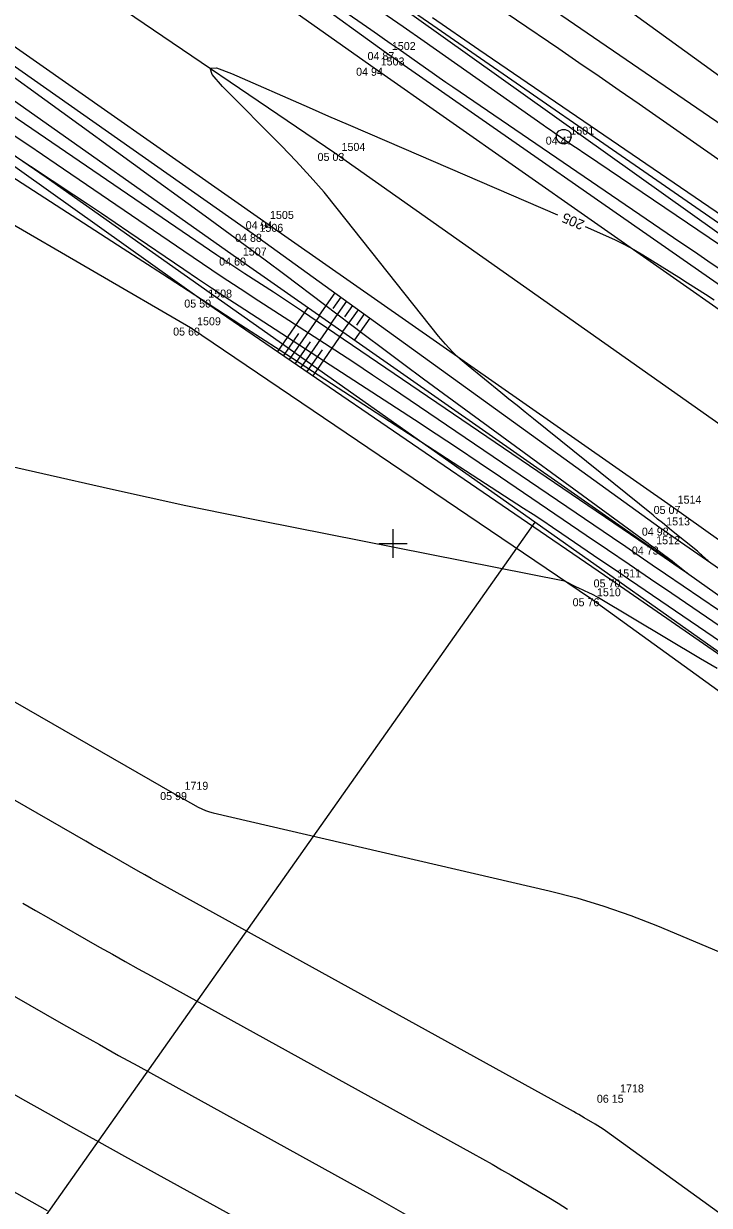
# Model space of a CAD drawing. Extents: x -711234 to -710007, y -1026313 to -1025448.
# Drawn here: x -710437.91 to -710413.94, y -1025673.16 to -1025631.82 of the extents above; entities that cross this region are included whole.
import ezdxf

# ---------------------------------------------------------------- set-up
doc = ezdxf.new("R2010")
doc.units = 0
for name, color, linetype in [('Ex_Contour Labels', 7, 'Continuous'), ('Ex_Major Contours', 7, 'Continuous'), ('Ex_Minor Contours', 7, 'Continuous'), ('Z_body', 7, 'Continuous'), ('Z_body_cisla', 7, 'Continuous'), ('Z_body_vysky_redukovane', 7, 'Continuous'), ('Z_hektometricka_sit', 7, 'Continuous'), ('Z_hrany_paty', 7, 'Continuous'), ('Z_katastr_hranice', 7, 'Continuous'), ('Z_komunikace', 7, 'Continuous'), ('Z_komunikace_osa', 7, 'Continuous'), ('Z_pole_rozhranni', 7, 'Continuous'), ('Z_site_kanalizace_znaky', 7, 'Continuous'), ('Z_technicke_srafy', 7, 'Continuous')]:
    doc.layers.add(name, color=color, linetype=linetype)

# ---------------------------------------------------------------- blocks, each defined once
blk = doc.blocks.new('POINT_DISPLAY')
blk.add_line((0, 0), (0, 0))
blk = doc.blocks.new('Z620')
for p, q in [((-0.25, 0.05), (-0.23, 0.13)), ((-0.25, -0.05), (-0.25, 0.05)), ((-0.23, 0.13), (-0.17, 0.2)), ((-0.17, 0.2), (-0.05, 0.25)), ((-0.05, 0.25), (0.05, 0.25)), ((0.05, 0.25), (0.17, 0.2)), ((0.17, 0.2), (0.23, 0.13)), ((0.23, 0.13), (0.25, 0.05)), ((0.25, 0.05), (0.25, -0.05)), ((-0.2, -0.17), (-0.25, -0.05)), ((-0.13, -0.23), (-0.2, -0.17)), ((-0.05, -0.25), (-0.13, -0.23)), ((0.05, -0.25), (-0.05, -0.25)), ((0.13, -0.23), (0.05, -0.25)), ((0.2, -0.17), (0.13, -0.23)), ((0.25, -0.05), (0.2, -0.17))]:
    blk.add_line(p, q)

msp = doc.modelspace()

# ---------------------------------------------------------------- linework, layer by layer
at = {"layer": 'Ex_Major Contours'}
for points in [[(-710438.701, -1025619.75), (-710429.792, -1025625.523), (-710429.149, -1025625.942), (-710428.508, -1025626.364), (-710427.87, -1025626.79), (-710427.234, -1025627.219), (-710424.694, -1025628.942), (-710424.059, -1025629.373), (-710423.424, -1025629.805), (-710422.79, -1025630.237), (-710422.157, -1025630.67), (-710419.201, -1025632.69), (-710418.498, -1025633.172), (-710417.796, -1025633.656), (-710417.096, -1025634.141), (-710416.396, -1025634.628), (-710408.524, -1025640.125)], [(-710413.918, -1025650.664), (-710413.957, -1025650.635), (-710413.995, -1025650.604), (-710414.032, -1025650.572), (-710414.068, -1025650.539), (-710414.21, -1025650.405), (-710414.245, -1025650.372), (-710414.282, -1025650.339), (-710414.319, -1025650.307), (-710414.356, -1025650.276), (-710415.258, -1025649.545), (-710415.421, -1025649.413), (-710415.583, -1025649.281), (-710415.747, -1025649.149), (-710415.91, -1025649.018), (-710420.09, -1025645.645), (-710420.376, -1025645.414), (-710420.662, -1025645.182), (-710420.948, -1025644.951), (-710421.234, -1025644.719), (-710422.376, -1025643.791), (-710422.655, -1025643.552), (-710422.919, -1025643.299), (-710423.169, -1025643.032), (-710423.405, -1025642.75), (-710426.948, -1025638.286), (-710427.412, -1025637.718), (-710427.89, -1025637.163), (-710428.384, -1025636.623), (-710428.893, -1025636.095), (-710430.958, -1025634.012), (-710431.325, -1025633.593), (-710431.396, -1025633.378), (-710431.17, -1025633.367), (-710430.647, -1025633.559), (-710427.927, -1025634.753), (-710427.25, -1025635.049), (-710426.572, -1025635.344), (-710425.894, -1025635.638), (-710425.215, -1025635.931), (-710419.243, -1025638.502)], [(-710438.699, -1025635.424), (-710437.736, -1025636.074), (-710436.774, -1025636.727), (-710432.318, -1025639.763), (-710431.664, -1025640.207), (-710431.007, -1025640.646), (-710430.348, -1025641.082), (-710429.687, -1025641.514), (-710427.036, -1025643.234), (-710426.374, -1025643.666), (-710425.715, -1025644.102), (-710425.058, -1025644.541), (-710424.403, -1025644.984), (-710417.326, -1025649.799), (-710416.862, -1025650.115), (-710416.399, -1025650.43), (-710415.935, -1025650.746), (-710415.472, -1025651.062), (-710413.619, -1025652.327), (-710413.156, -1025652.643), (-710412.692, -1025652.959), (-710412.229, -1025653.274), (-710411.765, -1025653.59), (-710409.86, -1025654.884)], [(-710418.279, -1025638.917), (-710417.565, -1025639.225), (-710417.23, -1025639.376), (-710416.901, -1025639.541), (-710416.578, -1025639.717), (-710416.262, -1025639.906), (-710415.011, -1025640.686), (-710414.699, -1025640.882), (-710414.388, -1025641.08), (-710414.078, -1025641.28), (-710413.77, -1025641.481)], [(-710447.196, -1025650.388), (-710432.634, -1025658.766), (-710432.599, -1025658.786), (-710432.555, -1025658.811), (-710432.537, -1025658.821), (-710432.529, -1025658.826), (-710431.806, -1025659.225), (-710431.68, -1025659.289), (-710431.552, -1025659.344), (-710431.42, -1025659.389), (-710431.284, -1025659.426), (-710419.541, -1025662.157), (-710418.576, -1025662.403), (-710417.624, -1025662.69), (-710416.685, -1025663.016), (-710415.758, -1025663.383), (-710411.85, -1025665.028), (-710411.048, -1025665.374), (-710410.254, -1025665.735), (-710409.466, -1025666.112), (-710408.686, -1025666.503), (-710406.527, -1025667.61)], [(-710460.935, -1025657.307), (-710460.347, -1025657.653), (-710459.99, -1025657.857), (-710459.628, -1025658.052), (-710459.261, -1025658.238), (-710458.89, -1025658.414), (-710452.14, -1025661.515), (-710451.224, -1025661.949), (-710450.318, -1025662.403), (-710449.423, -1025662.878), (-710448.539, -1025663.373), (-710445.022, -1025665.396), (-710444.143, -1025665.902), (-710443.263, -1025666.406), (-710442.383, -1025666.91), (-710441.502, -1025667.413), (-710437.947, -1025669.439), (-710437.06, -1025669.943), (-710436.172, -1025670.444), (-710435.281, -1025670.942), (-710434.389, -1025671.436), (-710429.227, -1025674.288)]]:
    msp.add_lwpolyline(points, dxfattribs=at)
at = {"layer": 'Ex_Minor Contours'}
for points in [[(-710387.801, -1025652.504), (-710401.02, -1025642.791), (-710402.814, -1025641.475), (-710404.611, -1025640.162), (-710406.41, -1025638.852), (-710408.211, -1025637.545), (-710418.471, -1025630.115), (-710418.749, -1025629.915), (-710419.028, -1025629.716), (-710419.308, -1025629.519), (-710419.589, -1025629.323), (-710420.748, -1025628.519), (-710421.013, -1025628.335), (-710421.278, -1025628.152), (-710421.543, -1025627.969), (-710421.808, -1025627.787), (-710422.868, -1025627.056), (-710423.133, -1025626.873), (-710423.397, -1025626.689), (-710423.661, -1025626.504), (-710423.924, -1025626.318), (-710437.933, -1025616.365)], [(-710436.392, -1025624.668), (-710425.78, -1025632.024), (-710425.541, -1025632.19), (-710425.301, -1025632.357), (-710425.062, -1025632.524), (-710424.823, -1025632.692), (-710423.868, -1025633.363), (-710423.629, -1025633.53), (-710423.39, -1025633.696), (-710423.15, -1025633.862), (-710422.909, -1025634.027), (-710414.933, -1025639.473), (-710414.464, -1025639.793), (-710413.995, -1025640.112), (-710413.526, -1025640.431)], [(-710410.811, -1025641.43), (-710418.238, -1025636.406), (-710418.364, -1025636.321), (-710418.49, -1025636.235), (-710418.616, -1025636.149), (-710418.742, -1025636.063), (-710419.246, -1025635.72), (-710419.371, -1025635.634), (-710419.497, -1025635.547), (-710419.622, -1025635.46), (-710419.747, -1025635.373), (-710423.913, -1025632.446), (-710424.65, -1025631.929), (-710425.387, -1025631.414)], [(-710423.619, -1025631.607), (-710421.995, -1025632.716), (-710411.276, -1025640.044), (-710411.046, -1025640.202), (-710410.816, -1025640.36), (-710410.587, -1025640.518), (-710410.359, -1025640.678), (-710409.445, -1025641.316), (-710409.216, -1025641.475), (-710408.987, -1025641.632), (-710408.756, -1025641.789), (-710408.525, -1025641.945), (-710397.783, -1025649.131), (-710397.419, -1025649.376), (-710397.056, -1025649.622), (-710396.694, -1025649.869), (-710396.332, -1025650.118), (-710394.889, -1025651.115), (-710394.529, -1025651.366), (-710394.171, -1025651.619), (-710393.815, -1025651.875), (-710393.461, -1025652.134), (-710381.723, -1025660.779)], [(-710445.185, -1025631.839), (-710436.162, -1025637.803), (-710435.678, -1025638.124), (-710435.195, -1025638.447), (-710434.713, -1025638.772), (-710434.232, -1025639.098), (-710432.311, -1025640.407), (-710431.83, -1025640.733), (-710431.347, -1025641.056), (-710430.863, -1025641.377), (-710430.376, -1025641.694), (-710424.253, -1025645.668), (-710423.496, -1025646.163), (-710422.74, -1025646.662), (-710421.988, -1025647.165), (-710421.239, -1025647.672), (-710418.246, -1025649.708), (-710417.497, -1025650.218), (-710416.749, -1025650.727), (-710416.002, -1025651.237), (-710415.254, -1025651.747), (-710411.396, -1025654.38)], [(-710439.095, -1025633.079), (-710431.562, -1025638.539), (-710430.862, -1025639.049), (-710430.164, -1025639.562), (-710429.469, -1025640.079), (-710428.776, -1025640.599), (-710426.011, -1025642.687), (-710425.318, -1025643.207), (-710424.624, -1025643.725), (-710423.928, -1025644.241), (-710423.23, -1025644.754), (-710416.159, -1025649.935), (-710416.075, -1025649.996), (-710415.992, -1025650.057), (-710415.909, -1025650.118), (-710415.826, -1025650.18), (-710415.493, -1025650.424), (-710415.41, -1025650.486), (-710415.327, -1025650.548), (-710415.245, -1025650.611), (-710415.164, -1025650.675), (-710414.794, -1025650.967), (-710414.728, -1025651.02), (-710414.708, -1025651.04), (-710414.733, -1025651.027), (-710414.804, -1025650.98), (-710415.705, -1025650.368), (-710415.774, -1025650.321), (-710415.842, -1025650.274), (-710415.979, -1025650.181), (-710416.048, -1025650.134), (-710416.117, -1025650.087), (-710428.195, -1025641.869), (-710428.44, -1025641.703), (-710428.687, -1025641.538), (-710428.934, -1025641.375), (-710429.182, -1025641.213), (-710430.176, -1025640.568), (-710430.424, -1025640.406), (-710430.671, -1025640.242), (-710430.918, -1025640.077), (-710431.163, -1025639.911), (-710441.021, -1025633.193)], [(-710407.482, -1025657.586), (-710416.435, -1025651.476), (-710416.767, -1025651.25), (-710417.1, -1025651.023), (-710417.432, -1025650.797), (-710417.765, -1025650.57), (-710419.095, -1025649.665), (-710419.428, -1025649.44), (-710419.762, -1025649.216), (-710420.098, -1025648.995), (-710420.435, -1025648.775), (-710428.95, -1025643.248), (-710430.32, -1025642.36), (-710431.691, -1025641.472), (-710433.062, -1025640.584), (-710434.434, -1025639.698), (-710442.105, -1025634.744)], [(-710413.671, -1025654.382), (-710414.25, -1025654.036), (-710417.82, -1025651.9), (-710417.897, -1025651.856), (-710417.974, -1025651.814), (-710418.052, -1025651.775), (-710418.132, -1025651.737), (-710418.522, -1025651.559), (-710418.567, -1025651.538), (-710418.612, -1025651.517), (-710418.657, -1025651.494), (-710418.701, -1025651.471), (-710418.877, -1025651.376), (-710418.921, -1025651.354), (-710418.967, -1025651.335), (-710419.014, -1025651.32), (-710419.062, -1025651.309), (-710429.602, -1025649.223), (-710430.923, -1025648.957), (-710432.242, -1025648.682), (-710433.559, -1025648.398), (-710434.874, -1025648.105), (-710441.99, -1025646.495)], [(-710404.883, -1025679.734), (-710417.569, -1025670.558), (-710417.658, -1025670.495), (-710417.749, -1025670.434), (-710417.842, -1025670.375), (-710417.936, -1025670.318), (-710418.313, -1025670.096), (-710418.408, -1025670.04), (-710418.503, -1025669.985), (-710418.599, -1025669.931), (-710418.694, -1025669.878), (-710432.994, -1025661.979), (-710433.223, -1025661.851), (-710433.453, -1025661.723), (-710433.681, -1025661.594), (-710433.91, -1025661.465), (-710434.822, -1025660.944), (-710435.05, -1025660.814), (-710435.278, -1025660.684), (-710435.506, -1025660.553), (-710435.734, -1025660.422), (-710447.414, -1025653.702)], [(-710437.94, -1025662.591), (-710437.493, -1025662.847), (-710437.045, -1025663.102), (-710435.256, -1025664.123), (-710434.808, -1025664.377), (-710434.359, -1025664.63), (-710433.909, -1025664.881), (-710433.459, -1025665.131), (-710422.205, -1025671.348), (-710421.87, -1025671.535), (-710421.536, -1025671.724), (-710421.203, -1025671.916), (-710420.872, -1025672.109), (-710419.549, -1025672.89), (-710419.221, -1025673.088), (-710418.898, -1025673.295)], [(-710439.268, -1025665.26), (-710436.601, -1025666.781), (-710435.934, -1025667.16), (-710435.265, -1025667.537), (-710434.595, -1025667.912), (-710433.924, -1025668.284), (-710425.716, -1025672.818), (-710425.141, -1025673.138), (-710424.569, -1025673.463)], [(-710437.079, -1025673.353), (-710437.882, -1025672.9), (-710438.684, -1025672.445)]]:
    msp.add_lwpolyline(points, dxfattribs=at)
at = {"layer": 'Z_hektometricka_sit'}
for p, q in [((-710425, -1025649.5), (-710425, -1025650.5)), ((-710425.5, -1025650), (-710424.5, -1025650))]:
    msp.add_line(p, q, dxfattribs=at)
at = {"layer": 'Z_hrany_paty'}
for p, q in [((-710439.62, -1025622.43), (-710425.26, -1025632.81)), ((-710446.4, -1025628.76), (-710430.47, -1025640)), ((-710444.05, -1025629.22), (-710429.89, -1025639.17)), ((-710447.78, -1025630.01), (-710431.69, -1025641.47)), ((-710425.46, -1025630.58), (-710409.42, -1025641.7)), ((-710425.26, -1025632.81), (-710410.58, -1025643.06)), ((-710429.89, -1025639.17), (-710415.67, -1025649.45)), ((-710430.47, -1025640), (-710416.02, -1025650.11)), ((-710431.69, -1025641.47), (-710417.38, -1025651.26)), ((-710415.67, -1025649.45), (-710401.45, -1025659.28)), ((-710416.02, -1025650.11), (-710401.99, -1025660.08)), ((-710417.38, -1025651.26), (-710403.08, -1025661.19))]:
    msp.add_line(p, q, dxfattribs=at)
at = {"layer": 'Z_katastr_hranice'}
for p, q in [((-710420.04, -1025649.26), (-710528.19, -1025802.59)), ((-710398.28, -1025664.64), (-710420.04, -1025649.26))]:
    msp.add_line(p, q, dxfattribs=at)
for points in [[(-710600.21, -1025504.82), (-710580.45, -1025521.54), (-710492.86, -1025583.88), (-710429.93, -1025627.5), (-710391.58, -1025654.85), (-710379.57, -1025662.83), (-710367.07, -1025673.36), (-710347.9, -1025691.71), (-710333.8, -1025705.97), (-710271.15, -1025774.38), (-710237.36, -1025811.14)], [(-710420.04, -1025649.26), (-710437.12, -1025637.2), (-710441.84, -1025633.97)]]:
    msp.add_lwpolyline(points, dxfattribs=at)
at = {"layer": 'Z_komunikace'}
for p, q in [((-710440.06, -1025623.16), (-710425.66, -1025633.36)), ((-710443.79, -1025628.71), (-710429.52, -1025638.73)), ((-710425.66, -1025633.36), (-710411.04, -1025643.62)), ((-710429.52, -1025638.73), (-710415.28, -1025648.69)), ((-710415.28, -1025648.69), (-710401.08, -1025658.77))]:
    msp.add_line(p, q, dxfattribs=at)
at = {"layer": 'Z_komunikace_osa'}
for p, q in [((-710441.91, -1025626.23), (-710427.03, -1025636.34)), ((-710427.03, -1025636.34), (-710413.13, -1025646.14))]:
    msp.add_line(p, q, dxfattribs=at)
at = {"layer": 'Z_pole_rozhranni'}
for p, q in [((-710422.26, -1025629.36), (-710405.19, -1025641.06)), ((-710441.22, -1025637.14), (-710432.08, -1025642.45)), ((-710432.08, -1025642.45), (-710418.09, -1025651.92)), ((-710418.09, -1025651.92), (-710403.66, -1025662.36))]:
    msp.add_line(p, q, dxfattribs=at)
at = {"layer": 'Z_technicke_srafy'}
for p, q in [((-710427.03, -1025641.24), (-710427.58, -1025642.02)), ((-710426.62, -1025641.53), (-710427.17, -1025642.31)), ((-710426.82, -1025641.39), (-710427.1, -1025641.78)), ((-710429.03, -1025643.29), (-710427.97, -1025641.75)), ((-710428.62, -1025643.57), (-710427.56, -1025642.04)), ((-710426.22, -1025641.83), (-710426.76, -1025642.59)), ((-710426.42, -1025641.68), (-710426.69, -1025642.07)), ((-710426.01, -1025641.97), (-710426.28, -1025642.36)), ((-710428.21, -1025643.85), (-710427.15, -1025642.32)), ((-710425.81, -1025642.12), (-710426.35, -1025642.88)), ((-710428.82, -1025643.43), (-710428.29, -1025642.66)), ((-710427.79, -1025644.14), (-710426.74, -1025642.61)), ((-710428.41, -1025643.71), (-710427.88, -1025642.95)), ((-710428, -1025643.99), (-710427.47, -1025643.23))]:
    msp.add_line(p, q, dxfattribs=at)

# ---------------------------------------------------------------- block references
at = {"layer": 'Z_body'}
for p in [(-710425.26, -1025632.81), (-710425.66, -1025633.36), (-710419.03, -1025635.77), (-710427.03, -1025636.34), (-710429.52, -1025638.73), (-710429.89, -1025639.17), (-710430.47, -1025640), (-710431.69, -1025641.47), (-710432.08, -1025642.45), (-710415.28, -1025648.69), (-710415.67, -1025649.45), (-710416.02, -1025650.11), (-710417.38, -1025651.26), (-710418.09, -1025651.92), (-710432.51, -1025658.7), (-710417.29, -1025669.29)]:
    msp.add_blockref('POINT_DISPLAY', p, dxfattribs=at)
at = {"layer": 'Z_site_kanalizace_znaky'}
msp.add_blockref('Z620', (-710419.03, -1025635.77), dxfattribs=at)

# ---------------------------------------------------------------- texts
at = {"layer": 'Ex_Contour Labels'}
msp.add_text('205', height=0.35, rotation=156.7091, dxfattribs=at).set_placement((-710418.276, -1025638.728))
at = {"layer": 'Z_body_cisla'}
for s, p in [('1502', (-710425.04, -1025632.74)), ('1503', (-710425.43, -1025633.28)), ('1501', (-710418.8, -1025635.7)), ('1504', (-710426.8, -1025636.27)), ('1505', (-710429.3, -1025638.65)), ('1506', (-710429.67, -1025639.1)), ('1507', (-710430.25, -1025639.93)), ('1508', (-710431.46, -1025641.4)), ('1509', (-710431.85, -1025642.37)), ('1514', (-710415.05, -1025648.61)), ('1513', (-710415.45, -1025649.37)), ('1512', (-710415.8, -1025650.03)), ('1511', (-710417.16, -1025651.19)), ('1510', (-710417.87, -1025651.85)), ('1719', (-710432.29, -1025658.62)), ('1718', (-710417.06, -1025669.21))]:
    msp.add_text(s, height=0.28, dxfattribs=at).set_placement(p)
at = {"layer": 'Z_body_vysky_redukovane'}
for s, p in [('04 87', (-710425.89, -1025633.09)), ('04 94', (-710426.29, -1025633.64)), ('04 47', (-710419.66, -1025636.05)), ('05 03', (-710427.637, -1025636.62)), ('04 94', (-710430.15, -1025639.01)), ('04 88', (-710430.52, -1025639.45)), ('04 60', (-710431.077, -1025640.28)), ('05 50', (-710432.297, -1025641.75)), ('05 60', (-710432.687, -1025642.73)), ('05 07', (-710415.887, -1025648.97)), ('04 98', (-710416.3, -1025649.73)), ('04 73', (-710416.65, -1025650.39)), ('05 70', (-710417.987, -1025651.54)), ('05 76', (-710418.72, -1025652.2)), ('05 99', (-710433.14, -1025658.98)), ('06 15', (-710417.873, -1025669.57))]:
    msp.add_text(s, height=0.28, dxfattribs=at).set_placement(p)

doc.saveas('drawing.dxf')
